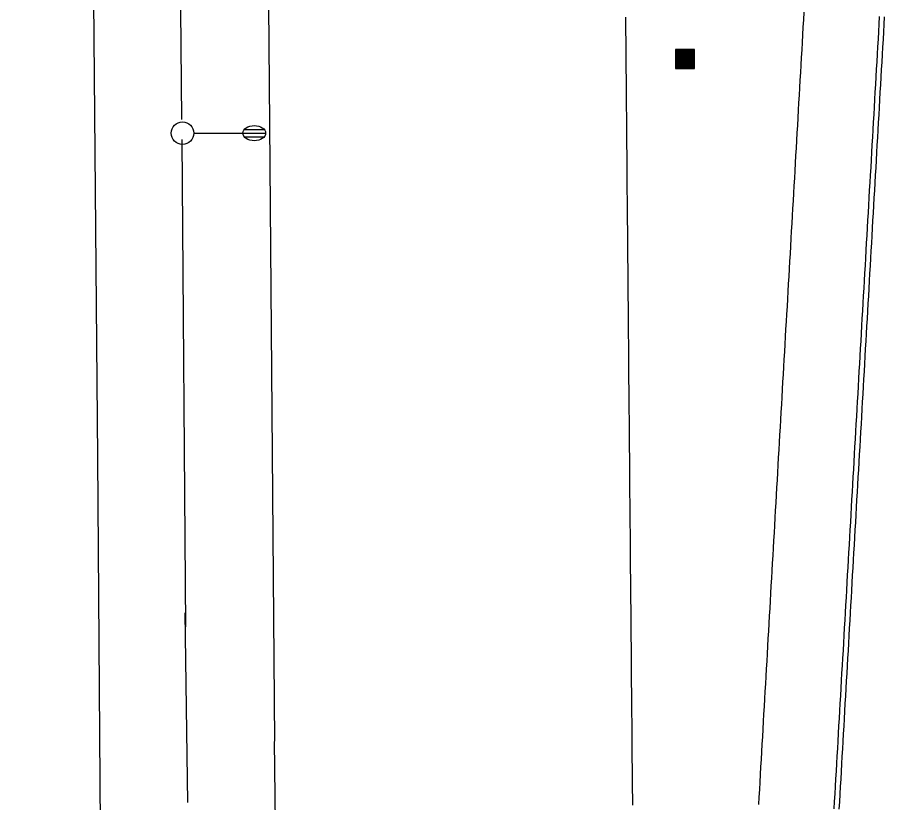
# Model space of a CAD drawing. Extents: x 2145380 to 2157287, y 139568 to 149130.
# Drawn here: x 2150821.7 to 2150936.5, y 140772.7 to 140876.6 of the extents above; entities that cross this region are included whole.
import ezdxf

# ---------------------------------------------------------------- set-up
doc = ezdxf.new("R2010")
doc.units = 0
for name, color, linetype in [('PR_PREVIOUSLY CONSTRUCTED', 7, 'Continuous'), ('TOPO_Asphalt', 7, 'Continuous'), ('TOPO_Light Pole', 7, 'Continuous'), ('TOPO_Misc', 7, 'Continuous'), ('TOPO_Wall Freestanding', 7, 'Continuous')]:
    doc.layers.add(name, color=color, linetype=linetype)

# ---------------------------------------------------------------- blocks, each defined once
blk = doc.blocks.new('CB')
at = {"layer": 'TOPO_Misc'}
for p, q in [((-3.08, 2.99), (3.24, 2.99)), ((-3.08, 2.68), (3.24, 2.68)), ((-3.08, 2.36), (3.24, 2.36)), ((-3.08, 2.05), (3.24, 2.05)), ((-3.08, 1.73), (3.24, 1.73)), ((-3.08, 1.4), (3.24, 1.4)), ((-3.08, 1.1), (3.24, 1.1)), ((-3.08, 0.77), (3.24, 0.77)), ((-3.08, 0.46), (3.24, 0.46)), ((-3.08, 0.14), (3.24, 0.14)), ((-3.08, -0.17), (3.24, -0.17)), ((-3.08, -0.48), (3.24, -0.48)), ((-3.08, -0.8), (3.24, -0.8)), ((-3.08, -1.11), (3.26, -1.11)), ((-3.08, -1.43), (3.26, -1.43)), ((-3.08, -1.75), (3.26, -1.75)), ((-3.08, -2.07), (3.26, -2.07)), ((-3.08, -2.39), (3.26, -2.39)), ((-3.08, -2.7), (3.26, -2.7)), ((-3.08, -3.02), (3.26, -3.02))]:
    blk.add_line(p, q, dxfattribs=at)
blk.add_lwpolyline([(3.26, -3.29), (3.24, 3.05), (-3.09, 3.04), (-3.08, -3.3), (3.26, -3.29)], dxfattribs=at)
blk = doc.blocks.new('LP')
at = {"layer": 'TOPO_Light Pole'}
blk.add_line((3.81, 0), (20.32, 0), dxfattribs=at)
for points in [[(20.32, 0), (27.94, 0)], [(20.32, 0), (23.5, 0)], [(20.83, 1.27), (27.43, 1.27)], [(20.83, 1.27), (23.5, 1.27)], [(23.71, 1.27), (27.43, 1.27)], [(23.71, 0), (27.94, 0)], [(20.83, -1.27), (27.43, -1.27)], [(20.83, -1.27), (23.5, -1.27)], [(23.71, -1.27), (27.43, -1.27)]]:
    blk.add_lwpolyline(points, dxfattribs=at)
blk.add_circle((0, 0), 3.81, dxfattribs=at)
blk.add_ellipse((24.13, 0), major_axis=(3.81, 0), ratio=0.666667, dxfattribs=at)

msp = doc.modelspace()

# ---------------------------------------------------------------- linework, layer by layer
at = {"layer": 'PR_PREVIOUSLY CONSTRUCTED'}
for points in [[(2150903.15, 140772.36), (2150903.15, 140773.36), (2150903.14, 140774.37), (2150903.13, 140775.37), (2150903.12, 140776.37), (2150903.11, 140777.37), (2150903.1, 140778.37), (2150903.09, 140779.38), (2150903.08, 140780.38), (2150903.08, 140781.38), (2150903.07, 140782.38), (2150903.06, 140783.39), (2150903.05, 140784.39), (2150903.04, 140785.39), (2150903.03, 140786.39), (2150903.02, 140787.39), (2150903.01, 140788.4), (2150903, 140789.4), (2150903, 140790.4), (2150902.99, 140791.4), (2150902.98, 140792.4), (2150902.97, 140793.41), (2150902.96, 140794.41), (2150902.95, 140795.41), (2150902.94, 140796.41), (2150902.93, 140797.42), (2150902.93, 140798.42), (2150902.92, 140799.42), (2150902.91, 140800.42), (2150902.9, 140801.42), (2150902.89, 140802.43), (2150902.88, 140803.43), (2150902.87, 140804.43), (2150902.86, 140805.43), (2150902.86, 140806.43), (2150902.85, 140807.44), (2150902.84, 140808.44), (2150902.83, 140809.44), (2150902.82, 140810.44), (2150902.81, 140811.45), (2150902.8, 140812.45), (2150902.79, 140813.45), (2150902.79, 140814.45), (2150902.78, 140815.45), (2150902.77, 140816.46), (2150902.76, 140817.46), (2150902.75, 140818.46), (2150902.74, 140819.46), (2150902.73, 140820.46), (2150902.72, 140821.47), (2150902.72, 140822.47), (2150902.71, 140823.47), (2150902.7, 140824.47), (2150902.69, 140825.48), (2150902.68, 140826.48), (2150902.67, 140827.48), (2150902.66, 140828.48), (2150902.65, 140829.48), (2150902.65, 140830.49), (2150902.64, 140831.49), (2150902.63, 140832.49), (2150902.62, 140833.49), (2150902.61, 140834.49), (2150902.6, 140835.5), (2150902.59, 140836.5), (2150902.58, 140837.5), (2150902.58, 140838.5), (2150902.57, 140839.51), (2150902.56, 140840.51), (2150902.55, 140841.51), (2150902.54, 140842.51), (2150902.53, 140843.51), (2150902.52, 140844.52), (2150902.51, 140845.52), (2150902.5, 140846.52), (2150902.5, 140847.52), (2150902.49, 140848.52), (2150902.48, 140849.53), (2150902.47, 140850.53), (2150902.46, 140851.53), (2150902.45, 140852.53), (2150902.44, 140853.54), (2150902.43, 140854.54), (2150902.43, 140855.54), (2150902.42, 140856.54), (2150902.41, 140857.54), (2150902.4, 140858.55), (2150902.39, 140859.55), (2150902.38, 140860.55), (2150902.37, 140861.55), (2150902.36, 140862.55), (2150902.36, 140863.56), (2150902.35, 140864.56), (2150902.34, 140865.56), (2150902.33, 140866.56), (2150902.32, 140867.57), (2150902.31, 140868.57), (2150902.3, 140869.57), (2150902.29, 140870.57), (2150902.29, 140871.57), (2150902.28, 140872.58), (2150902.27, 140873.58), (2150902.26, 140874.58), (2150902.25, 140875.58), (2150902.24, 140876.58)], [(2150919.83, 140772.41), (2150919.89, 140773.41), (2150919.95, 140774.41), (2150920, 140775.4), (2150920.06, 140776.4), (2150920.12, 140777.4), (2150920.17, 140778.4), (2150920.23, 140779.4), (2150920.29, 140780.4), (2150920.35, 140781.39), (2150920.4, 140782.39), (2150920.46, 140783.39), (2150920.52, 140784.39), (2150920.57, 140785.39), (2150920.63, 140786.39), (2150920.69, 140787.38), (2150920.75, 140788.38), (2150920.8, 140789.38), (2150920.86, 140790.38), (2150920.92, 140791.38), (2150920.97, 140792.38), (2150921.03, 140793.37), (2150921.09, 140794.37), (2150921.15, 140795.37), (2150921.2, 140796.37), (2150921.26, 140797.37), (2150921.32, 140798.37), (2150921.37, 140799.36), (2150921.43, 140800.36), (2150921.49, 140801.36), (2150921.55, 140802.36), (2150921.6, 140803.36), (2150921.66, 140804.36), (2150921.72, 140805.35), (2150921.78, 140806.35), (2150921.83, 140807.35), (2150921.89, 140808.35), (2150921.95, 140809.35), (2150922, 140810.35), (2150922.06, 140811.34), (2150922.12, 140812.34), (2150922.18, 140813.34), (2150922.23, 140814.34), (2150922.29, 140815.34), (2150922.35, 140816.34), (2150922.4, 140817.33), (2150922.46, 140818.33), (2150922.52, 140819.33), (2150922.58, 140820.33), (2150922.63, 140821.33), (2150922.69, 140822.33), (2150922.75, 140823.33), (2150922.8, 140824.32), (2150922.86, 140825.32), (2150922.92, 140826.32), (2150922.98, 140827.32), (2150923.03, 140828.32), (2150923.09, 140829.32), (2150923.15, 140830.31), (2150923.2, 140831.31), (2150923.26, 140832.31), (2150923.32, 140833.31), (2150923.38, 140834.31), (2150923.43, 140835.31), (2150923.49, 140836.3), (2150923.55, 140837.3), (2150923.61, 140838.3), (2150923.66, 140839.3), (2150923.72, 140840.3), (2150923.78, 140841.3), (2150923.83, 140842.29), (2150923.89, 140843.29), (2150923.95, 140844.29), (2150924.01, 140845.29), (2150924.06, 140846.29), (2150924.12, 140847.29), (2150924.18, 140848.28), (2150924.23, 140849.28), (2150924.29, 140850.28), (2150924.35, 140851.28), (2150924.41, 140852.28), (2150924.46, 140853.28), (2150924.52, 140854.27), (2150924.58, 140855.27), (2150924.63, 140856.27), (2150924.69, 140857.27), (2150924.75, 140858.27), (2150924.81, 140859.27), (2150924.86, 140860.26), (2150924.92, 140861.26), (2150924.98, 140862.26), (2150925.03, 140863.26), (2150925.09, 140864.26), (2150925.15, 140865.26), (2150925.21, 140866.25), (2150925.26, 140867.25), (2150925.32, 140868.25), (2150925.38, 140869.25), (2150925.43, 140870.25), (2150925.49, 140871.25), (2150925.55, 140872.24), (2150925.61, 140873.24), (2150925.66, 140874.24), (2150925.72, 140875.24), (2150925.78, 140876.24), (2150925.84, 140877.24)], [(2150929.81, 140771.84), (2150929.87, 140772.84), (2150929.93, 140773.83), (2150929.99, 140774.83), (2150930.04, 140775.83), (2150930.1, 140776.83), (2150930.16, 140777.83), (2150930.22, 140778.83), (2150930.27, 140779.82), (2150930.33, 140780.82), (2150930.39, 140781.82), (2150930.44, 140782.82), (2150930.5, 140783.82), (2150930.56, 140784.82), (2150930.62, 140785.81), (2150930.67, 140786.81), (2150930.73, 140787.81), (2150930.79, 140788.81), (2150930.84, 140789.81), (2150930.9, 140790.81), (2150930.96, 140791.8), (2150931.02, 140792.8), (2150931.07, 140793.8), (2150931.13, 140794.8), (2150931.19, 140795.8), (2150931.24, 140796.8), (2150931.3, 140797.79), (2150931.36, 140798.79), (2150931.42, 140799.79), (2150931.47, 140800.79), (2150931.53, 140801.79), (2150931.59, 140802.79), (2150931.64, 140803.78), (2150931.7, 140804.78), (2150931.76, 140805.78), (2150931.82, 140806.78), (2150931.87, 140807.78), (2150931.93, 140808.78), (2150931.99, 140809.77), (2150932.04, 140810.77), (2150932.1, 140811.77), (2150932.16, 140812.77), (2150932.22, 140813.77), (2150932.27, 140814.77), (2150932.33, 140815.76), (2150932.39, 140816.76), (2150932.45, 140817.76), (2150932.5, 140818.76), (2150932.56, 140819.76), (2150932.62, 140820.76), (2150932.67, 140821.75), (2150932.73, 140822.75), (2150932.79, 140823.75), (2150932.85, 140824.75), (2150932.9, 140825.75), (2150932.96, 140826.75), (2150933.02, 140827.75), (2150933.07, 140828.74), (2150933.13, 140829.74), (2150933.19, 140830.74), (2150933.25, 140831.74), (2150933.3, 140832.74), (2150933.36, 140833.74), (2150933.42, 140834.73), (2150933.47, 140835.73), (2150933.53, 140836.73), (2150933.59, 140837.73), (2150933.65, 140838.73), (2150933.7, 140839.73), (2150933.76, 140840.72), (2150933.82, 140841.72), (2150933.87, 140842.72), (2150933.93, 140843.72), (2150933.99, 140844.72), (2150934.05, 140845.72), (2150934.1, 140846.71), (2150934.16, 140847.71), (2150934.22, 140848.71), (2150934.27, 140849.71), (2150934.33, 140850.71), (2150934.39, 140851.71), (2150934.45, 140852.7), (2150934.5, 140853.7), (2150934.56, 140854.7), (2150934.62, 140855.7), (2150934.68, 140856.7), (2150934.73, 140857.7), (2150934.79, 140858.69), (2150934.85, 140859.69), (2150934.9, 140860.69), (2150934.96, 140861.69), (2150935.02, 140862.69), (2150935.08, 140863.69), (2150935.13, 140864.68), (2150935.19, 140865.68), (2150935.25, 140866.68), (2150935.3, 140867.68), (2150935.36, 140868.68), (2150935.42, 140869.68), (2150935.48, 140870.67), (2150935.53, 140871.67), (2150935.59, 140872.67), (2150935.65, 140873.67), (2150935.7, 140874.67), (2150935.76, 140875.67), (2150935.82, 140876.66)], [(2150930.48, 140771.8), (2150930.54, 140772.8), (2150930.59, 140773.8), (2150930.65, 140774.79), (2150930.71, 140775.79), (2150930.77, 140776.79), (2150930.82, 140777.79), (2150930.88, 140778.79), (2150930.94, 140779.79), (2150930.99, 140780.78), (2150931.05, 140781.78), (2150931.11, 140782.78), (2150931.17, 140783.78), (2150931.22, 140784.78), (2150931.28, 140785.78), (2150931.34, 140786.77), (2150931.4, 140787.77), (2150931.45, 140788.77), (2150931.51, 140789.77), (2150931.57, 140790.77), (2150931.62, 140791.77), (2150931.68, 140792.76), (2150931.74, 140793.76), (2150931.8, 140794.76), (2150931.85, 140795.76), (2150931.91, 140796.76), (2150931.97, 140797.76), (2150932.02, 140798.75), (2150932.08, 140799.75), (2150932.14, 140800.75), (2150932.2, 140801.75), (2150932.25, 140802.75), (2150932.31, 140803.75), (2150932.37, 140804.74), (2150932.42, 140805.74), (2150932.48, 140806.74), (2150932.54, 140807.74), (2150932.6, 140808.74), (2150932.65, 140809.74), (2150932.71, 140810.73), (2150932.77, 140811.73), (2150932.82, 140812.73), (2150932.88, 140813.73), (2150932.94, 140814.73), (2150933, 140815.73), (2150933.05, 140816.72), (2150933.11, 140817.72), (2150933.17, 140818.72), (2150933.23, 140819.72), (2150933.28, 140820.72), (2150933.34, 140821.72), (2150933.4, 140822.72), (2150933.45, 140823.71), (2150933.51, 140824.71), (2150933.57, 140825.71), (2150933.63, 140826.71), (2150933.68, 140827.71), (2150933.74, 140828.71), (2150933.8, 140829.7), (2150933.85, 140830.7), (2150933.91, 140831.7), (2150933.97, 140832.7), (2150934.03, 140833.7), (2150934.08, 140834.7), (2150934.14, 140835.69), (2150934.2, 140836.69), (2150934.25, 140837.69), (2150934.31, 140838.69), (2150934.37, 140839.69), (2150934.43, 140840.69), (2150934.48, 140841.68), (2150934.54, 140842.68), (2150934.6, 140843.68), (2150934.65, 140844.68), (2150934.71, 140845.68), (2150934.77, 140846.68), (2150934.83, 140847.67), (2150934.88, 140848.67), (2150934.94, 140849.67), (2150935, 140850.67), (2150935.05, 140851.67), (2150935.11, 140852.67), (2150935.17, 140853.66), (2150935.23, 140854.66), (2150935.28, 140855.66), (2150935.34, 140856.66), (2150935.4, 140857.66), (2150935.46, 140858.66), (2150935.51, 140859.65), (2150935.57, 140860.65), (2150935.63, 140861.65), (2150935.68, 140862.65), (2150935.74, 140863.65), (2150935.8, 140864.65), (2150935.86, 140865.64), (2150935.91, 140866.64), (2150935.97, 140867.64), (2150936.03, 140868.64), (2150936.08, 140869.64), (2150936.14, 140870.64), (2150936.2, 140871.63), (2150936.26, 140872.63), (2150936.31, 140873.63), (2150936.37, 140874.63), (2150936.43, 140875.63), (2150936.48, 140876.63)]]:
    msp.add_lwpolyline(points, dxfattribs=at)
at = {"layer": 'TOPO_Asphalt'}
for points in [[(2150821.74, 142022.81), (2150822.6, 141924.11), (2150823.4, 141840.3), (2150824.46, 141743.43), (2150824.43, 141718.01), (2150825.36, 141619.27), (2150826.28, 141508.38), (2150827.55, 141400.88), (2150828.09, 141297.65), (2150829.48, 141180.83), (2150830.52, 141066.62), (2150831.25, 140944.43), (2150832.35, 140818.34), (2150832.8, 140757.25), (2150833.69, 140685.2), (2150834.1, 140611.06), (2150834.93, 140533.54), (2150835.64, 140459.77), (2150835.84, 140413.05), (2150836.06, 140385.7)], [(2150855.79, 140780.8), (2150855.13, 140862.42), (2150854.34, 140956.93), (2150853.48, 141064.08), (2150852.29, 141167.65), (2150851.31, 141287.82), (2150850.08, 141396.15), (2150849.15, 141528.47), (2150847.99, 141638.54), (2150847.39, 141719.39)], [(2150859.02, 140385.99), (2150858.78, 140412.6), (2150858.28, 140487.71), (2150857.41, 140578.02), (2150856.78, 140665.91), (2150856.24, 140741.15), (2150855.77, 140780.78)]]:
    msp.add_lwpolyline(points, dxfattribs=at)
at = {"layer": 'TOPO_Wall Freestanding'}
for p, q in [((2150843.52, 140860.39), (2150843.99, 140795.94)), ((2150844.28, 140772.67), (2150843.96, 140797.76))]:
    msp.add_line(p, q, dxfattribs=at)
msp.add_lwpolyline([(2150841.62, 141061.03), (2150842.51, 140965.29), (2150843.46, 140863.03)], dxfattribs=at)

# ---------------------------------------------------------------- block references
at = {"layer": 'TOPO_Light Pole', "xscale": 0.39370000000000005, "yscale": 0.3937000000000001}
msp.add_blockref('LP', (2150843.59, 140861.24), dxfattribs=at)
at = {"layer": 'TOPO_Misc', "xscale": 0.39370000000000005, "yscale": 0.3937000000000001}
msp.add_blockref('CB', (2150910.04, 140871.1), dxfattribs=at)

doc.saveas('drawing.dxf')
